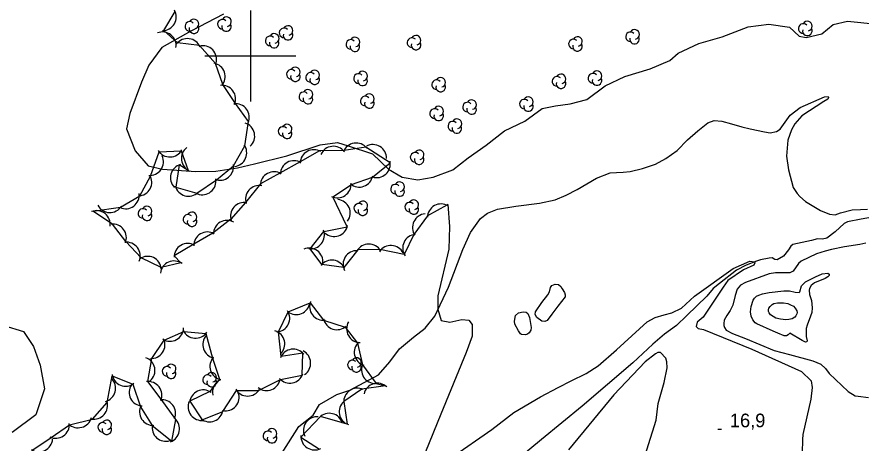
# Model space of a CAD drawing. Extents: x 646142 to 649934, y 5874075 to 5876351.
# Drawn here: x 646548.7 to 646734.2, y 5875715 to 5875808.6 of the extents above; entities that cross this region are included whole.
import ezdxf

# ---------------------------------------------------------------- set-up
doc = ezdxf.new("R2010")
doc.units = 0
for name, color, linetype in [('Niveau 1', 7, 'Continuous'), ('Niveau 2', 7, 'Continuous'), ('Niveau 3', 7, 'Continuous'), ('Niveau 4', 7, 'Continuous'), ('Niveau 44', 7, 'Continuous'), ('Niveau 61', 7, 'Continuous')]:
    doc.layers.add(name, color=color, linetype=linetype)

msp = doc.modelspace()

# ---------------------------------------------------------------- linework, layer by layer
at = {"layer": 'Niveau 1'}
for points in [[(646638.38, 5875740.2), (646640.48, 5875742.85), (646643.5, 5875749.23), (646646.65, 5875757.52), (646648.34, 5875761.22), (646650.55, 5875764.32), (646652.08, 5875765.47), (646654.25, 5875766.37), (646658.29, 5875767), (646663.52, 5875767.69), (646666.96, 5875768.41), (646669.34, 5875769.43), (646671.81, 5875770.71), (646676.06, 5875773.17), (646679.04, 5875774.32), (646680.44, 5875774.41), (646681.88, 5875774.49), (646683.41, 5875774.66), (646686.14, 5875775.26), (646688.98, 5875776.24), (646691.28, 5875777.51), (646693.74, 5875779.26), (646696, 5875781.6), (646698.29, 5875783.6), (646700.5, 5875785.34), (646701.86, 5875785.81), (646703.56, 5875785.68), (646705.73, 5875785.13), (646707.99, 5875784.45), (646709.77, 5875784.02), (646712.96, 5875783.34), (646714.19, 5875783.13), (646715.55, 5875783.39), (646716.4, 5875783.94), (646718.61, 5875787), (646720.78, 5875788.66), (646726.14, 5875791.04), (646726.14, 5875791.04), (646726.14, 5875791.04), (646726.9, 5875791.09), (646726.99, 5875790.92), (646726.86, 5875790.53), (646726.01, 5875790.02), (646721.12, 5875786.83), (646719.59, 5875785.09), (646718.87, 5875783.77), (646718.1, 5875781.52), (646717.81, 5875778.03), (646718.19, 5875774.97), (646719.25, 5875771.1), (646720.15, 5875769.79), (646720.74, 5875769.11), (646721.98, 5875768.04), (646725.25, 5875766.09), (646727.25, 5875765.28), (646728.48, 5875765.15), (646729.63, 5875765.58), (646732.18, 5875766.22), (646734.05, 5875766.26), (646735.58, 5875766.35)], [(646735.24, 5875758.91), (646733.88, 5875758.61), (646730.52, 5875758.1), (646727.68, 5875757.5), (646726.27, 5875757.16), (646724.36, 5875756.52), (646721, 5875754.95), (646720.45, 5875754.4), (646719.22, 5875752.74), (646718.54, 5875752.35), (646716.58, 5875752.35), (646715.39, 5875752.4), (646713.95, 5875752.18), (646708.8, 5875750.27), (646707.65, 5875749.67), (646706.93, 5875748.78), (646706.47, 5875747.42), (646706, 5875745.29), (646705.4, 5875744.1), (646704.68, 5875743.04), (646704.09, 5875741.98), (646704, 5875741.25), (646704.04, 5875740.79), (646704.13, 5875740.36), (646704.55, 5875739.77), (646705.91, 5875739.09), (646708.76, 5875737.94), (646715.1, 5875735.35), (646718.46, 5875734.41), (646723.6, 5875733.05), (646725.35, 5875732.33), (646726.32, 5875731.35), (646727.13, 5875730.29), (646731.3, 5875726.34), (646732.87, 5875725.4), (646733.51, 5875725.28), (646735.76, 5875725.02)], [(646668.5, 5875748.87), (646669.01, 5875748.07), (646669.18, 5875747.56), (646669.16, 5875747.09), (646669.16, 5875747.09), (646667.56, 5875745.03), (646666.2, 5875743.32), (646665.21, 5875741.94), (646664.67, 5875741.71), (646664.04, 5875741.79), (646662.95, 5875742.58), (646662.53, 5875743.22), (646662.61, 5875743.85), (646662.61, 5875743.85), (646664.01, 5875745.83), (646665.31, 5875747.55), (646665.69, 5875748.23), (646665.9, 5875749.13), (646666.2, 5875749.57), (646666.2, 5875749.57), (646666.99, 5875749.87), (646667.65, 5875749.79), (646668.18, 5875749.38), (646668.5, 5875748.87)], [(646658.08, 5875741.13), (646658, 5875741.77), (646658, 5875741.77), (646658.21, 5875743), (646658.21, 5875743), (646658.93, 5875743.6), (646658.93, 5875743.6), (646658.93, 5875743.6), (646659.95, 5875743.85), (646660.61, 5875743.71), (646660.95, 5875743.47), (646661.29, 5875742.58), (646661.66, 5875740.39), (646661.59, 5875739.79), (646661.23, 5875739.18), (646660.91, 5875738.92), (646660.42, 5875738.75), (646659.55, 5875738.82), (646659.36, 5875738.96), (646658.89, 5875739.62), (646658.08, 5875741.13)], [(646541.43, 5875742.14), (646550.14, 5875739.47), (646552.32, 5875736.17), (646553.84, 5875732.08), (646554.78, 5875726.93), (646552.87, 5875721.22), (646547.65, 5875717.34)], [(646607.01, 5875712.87), (646610.6, 5875718.65), (646613.76, 5875721.13), (646615.18, 5875723.45), (646618.95, 5875725.64), (646621.81, 5875726.62), (646628.12, 5875729.99), (646630.65, 5875732.85), (646632.78, 5875735.67), (646635.86, 5875738.25), (646638.38, 5875740.2)]]:
    msp.add_lwpolyline(points, dxfattribs=at)
at = {"layer": 'Niveau 2'}
for points in [[(646594.12, 5875809.19), (646586.91, 5875805.49), (646580.57, 5875801.88), (646577.69, 5875797.99), (646576.08, 5875794.24), (646573.48, 5875787.39), (646572.76, 5875784.04), (646574.71, 5875779.18), (646577.53, 5875775.89), (646580.7, 5875775.15), (646587.98, 5875774.6), (646592.39, 5875774.71), (646597.14, 5875775.44), (646600.88, 5875776.29), (646608.01, 5875778.05), (646615.3, 5875780.48), (646619.14, 5875780.99), (646621.49, 5875780.27), (646626.81, 5875778.5)], [(646626.81, 5875778.5), (646630.33, 5875775.12), (646633.31, 5875773.42), (646636.75, 5875772.83), (646640.12, 5875773.4), (646644.47, 5875775.02), (646647.84, 5875777.63), (646651.83, 5875780.43), (646655.83, 5875783.58), (646660.3, 5875785.68), (646664.12, 5875788.45), (646667.02, 5875789.03), (646670.22, 5875789.46), (646673.94, 5875790.48), (646677.97, 5875793.45), (646682.27, 5875795.47), (646687.83, 5875797.17), (646692.16, 5875799.02), (646693.95, 5875800.63), (646698.54, 5875802.74), (646703.64, 5875804.21), (646709.37, 5875806.39), (646713.9, 5875806.98), (646718.44, 5875806.34), (646720.57, 5875804.37), (646722.12, 5875804.03), (646725.51, 5875804.89), (646728.01, 5875806.93), (646731.18, 5875807.65), (646737.69, 5875807.01)], [(646644.2, 5875711.82), (646653.04, 5875717.98), (646657.89, 5875721.68), (646663.75, 5875725.17), (646667.62, 5875727.17), (646670.47, 5875728.66), (646673.74, 5875730.27), (646676.42, 5875731.98), (646680.41, 5875735.46), (646687.17, 5875741.59), (646688.92, 5875742.57), (646690.91, 5875743.16), (646692.61, 5875743.59), (646694.7, 5875744.61), (646697.54, 5875747.24), (646706.05, 5875753.33), (646709.7, 5875754.94), (646710.72, 5875754.77), (646710.85, 5875754.56), (646710.59, 5875754.05), (646708.34, 5875753.03), (646704.9, 5875750.73), (646703.88, 5875749.24), (646699.5, 5875742.61), (646698.14, 5875741.51), (646697.93, 5875740.61), (646698.35, 5875740.15), (646699.54, 5875739.93), (646710.13, 5875735.64), (646721.1, 5875730.71), (646723.19, 5875728.63), (646723.4, 5875727.23), (646723.14, 5875724.63), (646721.36, 5875716.9), (646721.32, 5875715.75), (646721.23, 5875712.86)], [(646714.82, 5875739.56), (646711.29, 5875741.16), (646710.89, 5875741.43), (646710.38, 5875742.03), (646710.02, 5875742.86), (646709.89, 5875743.81), (646710.04, 5875744.96), (646710.44, 5875746.41), (646710.76, 5875746.85), (646711.21, 5875747.24), (646711.67, 5875747.51), (646712.52, 5875747.75), (646713.97, 5875748.04), (646717.18, 5875748.45), (646718.43, 5875748.41), (646719.67, 5875748.13), (646720.56, 5875748.05), (646720.69, 5875748.17), (646721.11, 5875749.49), (646721.56, 5875750.02), (646721.98, 5875750.43), (646724.15, 5875751.49), (646725.64, 5875752.15), (646726.87, 5875752.28), (646727.13, 5875752.09), (646727.13, 5875751.83), (646726.89, 5875751.53), (646726.25, 5875751.11), (646723.94, 5875750.17), (646723.17, 5875749.58), (646722.85, 5875748.96), (646722.75, 5875748.54), (646722.85, 5875747.6), (646723.24, 5875746.28), (646723.43, 5875744.71), (646723.34, 5875743.69), (646723.05, 5875742.84), (646722.32, 5875740.9), (646722.11, 5875740.18), (646722.07, 5875739.57), (646722.13, 5875738.42), (646722.33, 5875737.42), (646722.24, 5875737.21), (646721.94, 5875737.18), (646721.24, 5875737.5), (646718.54, 5875739.12), (646718.33, 5875738.97), (646718.12, 5875738.76), (646717.76, 5875738.52), (646717.27, 5875738.56), (646715.91, 5875739.14), (646714.82, 5875739.56)], [(646715.47, 5875742.44), (646714.28, 5875743.19), (646713.94, 5875743.57), (646713.82, 5875743.87), (646713.82, 5875744.27), (646713.88, 5875744.63), (646714.16, 5875744.97), (646714.35, 5875745.16), (646714.64, 5875745.4), (646715.03, 5875745.63), (646715.79, 5875745.76), (646717.13, 5875745.78), (646718.05, 5875745.61), (646718.68, 5875745.38), (646719.3, 5875745.06), (646719.72, 5875744.63), (646720.04, 5875744.06), (646720.09, 5875743.68), (646720.04, 5875743.34), (646719.85, 5875742.91), (646719.6, 5875742.63), (646719.02, 5875742.27), (646718.26, 5875742.1), (646717.6, 5875742.04), (646716.49, 5875742.17), (646715.47, 5875742.44)], [(646685.86, 5875709.57), (646689.13, 5875719.99), (646689.56, 5875723.65), (646690.92, 5875728.32), (646691.55, 5875731.51), (646691.51, 5875732.83), (646691.3, 5875733.64), (646690.11, 5875734.87), (646689.51, 5875734.91), (646689, 5875734.57), (646686.75, 5875732.83), (646679.86, 5875725.6), (646669.88, 5875713.52)]]:
    msp.add_lwpolyline(points, dxfattribs=at)
at = {"layer": 'Niveau 3'}
msp.add_line((646702.69, 5875718.04), (646703.49, 5875718.04), dxfattribs=at)
at = {"layer": 'Niveau 4'}
msp.add_lwpolyline([(646737.11, 5875764.65), (646734.16, 5875764.2), (646731.16, 5875763.6), (646730.44, 5875763.18), (646728.5, 5875761.41), (646726.61, 5875759.97), (646725.7, 5875759.8), (646724.57, 5875759.82), (646723.25, 5875759.46), (646719.19, 5875758.63), (646718.7, 5875758.26), (646718.24, 5875757.46), (646717.11, 5875756.05), (646715.73, 5875755.22), (646715.24, 5875755.29), (646714.62, 5875755.65), (646713.94, 5875755.58), (646712.09, 5875755.24), (646711.18, 5875754.93), (646708.93, 5875754.05), (646706.8, 5875752.93), (646703.04, 5875750.06), (646701.7, 5875748.91), (646700.28, 5875747.29), (646695.88, 5875743), (646693.6, 5875740.78), (646690.99, 5875738.89), (646688.42, 5875736.72), (646684.04, 5875732.6), (646672.88, 5875723.11), (646663.92, 5875715.74), (646654.61, 5875708)], dxfattribs=at)
at = {"layer": 'Niveau 44'}
for points in [[(646623.58, 5875757.46), (646620.53, 5875753.58), (646615.72, 5875754.24), (646613.13, 5875757.66), (646616.15, 5875761.46), (646621.25, 5875762.46), (646618.12, 5875769.04), (646622.23, 5875771.75), (646626.8, 5875773.38), (646630.73, 5875776.57), (646625.37, 5875780), (646620.57, 5875779.26), (646615.2, 5875779.14), (646610.95, 5875776.79), (646606.45, 5875774.3), (646602.2, 5875771.94), (646598.9, 5875767.81), (646595.68, 5875764.18), (646591.74, 5875761.1), (646587.55, 5875758.64), (646583.24, 5875756.11), (646584.72, 5875754.57), (646580.37, 5875753.56), (646575.98, 5875755.64), (646572.62, 5875759.23), (646569.68, 5875763.09), (646565.39, 5875765.93), (646571.47, 5875766.77), (646575.73, 5875769.3), (646578.04, 5875773.58), (646579.93, 5875778.98), (646584.78, 5875779.14), (646586.35, 5875774.87), (646584.35, 5875776.07), (646583.59, 5875771.17), (646588.26, 5875769.84), (646592.54, 5875772.8), (646596.29, 5875775.89), (646598.78, 5875780.25), (646599.59, 5875785.65), (646596.7, 5875789.55), (646593.93, 5875793.75), (646592.32, 5875798.33), (646588.8, 5875802.27), (646583.99, 5875802.89), (646580.99, 5875805.62), (646583.46, 5875809.8)], [(646643.4, 5875767.37), (646643.75, 5875762.57), (646643.58, 5875757.6), (646641.18, 5875747.32), (646641.16, 5875744.39), (646641.92, 5875741.91), (646643.81, 5875741.58), (646646.47, 5875742.14), (646647.97, 5875741.96), (646648.73, 5875741.04), (646648.75, 5875738.5), (646647.39, 5875734.88), (646641.85, 5875721.32), (646630.89, 5875694.55), (646625.94, 5875683.01), (646621.3, 5875673.87)], [(646643.4, 5875767.37), (646643.16, 5875767.22), (646638.89, 5875764.9), (646635.9, 5875760.77), (646633.81, 5875756.39), (646628.43, 5875757.49), (646623.58, 5875757.46)], [(646601.81, 5875726.53), (646606.64, 5875728.96), (646611.4, 5875729.89), (646611.52, 5875734.73), (646606.73, 5875734), (646606.14, 5875739.43), (646608.29, 5875743.78), (646613.12, 5875745.81), (646616.09, 5875741.97), (646620.79, 5875740.47), (646623.56, 5875736.92), (646624.61, 5875732.19), (646627.6, 5875728.1), (646629.69, 5875727.53), (646624.51, 5875726.86), (646620.5, 5875724.13), (646621.27, 5875719.15), (646615.4, 5875720.82), (646611.1, 5875716.32), (646615.17, 5875713.67)], [(646552.01, 5875713.33), (646556.23, 5875716.21), (646560.22, 5875718.98), (646565.31, 5875720.26), (646568.55, 5875723.88), (646569.66, 5875729.76), (646574.16, 5875727.94), (646575.87, 5875722.97), (646578.43, 5875718.85), (646582.71, 5875715.39), (646583.59, 5875720.17), (646580.41, 5875724.64), (646577.48, 5875728.51), (646578.33, 5875733.57), (646581.05, 5875737.6), (646585.38, 5875739.46), (646590.22, 5875739.07), (646591.67, 5875733.61), (646593.19, 5875729.01), (646591.09, 5875726.3), (646586.7, 5875724.23), (646589.42, 5875720.12), (646593.92, 5875721.93), (646596.95, 5875726.57), (646601.81, 5875726.53)]]:
    msp.add_lwpolyline(points, dxfattribs=at)
for centre, radius, start, end in [((646580.71, 5875808.6), 3, 269.3817, 29.3597), ((646586.7, 5875806.51), 1.05, 44.1154, 269.804), ((646587.6, 5875807.04), 1.05, 282.2692, 149.7263), ((646593.84, 5875806.99), 1.05, 44.1154, 269.804), ((646594.74, 5875807.52), 1.05, 282.2692, 149.7263), ((646722.36, 5875806.57), 1.05, 282.2692, 149.7263), ((646587.6, 5875805.99), 1.05, 166.9369, 29.6212), ((646594.74, 5875806.47), 1.05, 166.9369, 29.6212), ((646607.37, 5875805.08), 1.05, 44.1154, 269.804), ((646608.27, 5875805.61), 1.05, 282.2692, 149.7263), ((646684.4, 5875804.75), 1.05, 282.2692, 149.7263), ((646721.46, 5875806.04), 1.05, 44.1154, 269.804), ((646722.36, 5875805.52), 1.05, 166.9369, 29.6212), ((646580.67, 5875802.28), 3, 351.5066, 111.4846), ((646586.17, 5875800.83), 3, 22.5835, 142.5614), ((646604.33, 5875803.33), 1.05, 44.1154, 269.804), ((646605.23, 5875803.86), 1.05, 282.2692, 149.7263), ((646608.27, 5875804.56), 1.05, 166.9369, 29.6212), ((646622.96, 5875803.08), 1.05, 282.2692, 149.7263), ((646635.49, 5875802.94), 1.05, 44.1154, 269.804), ((646636.39, 5875803.47), 1.05, 282.2692, 149.7263), ((646671.86, 5875803.17), 1.05, 282.2692, 149.7263), ((646683.5, 5875804.22), 1.05, 44.1154, 269.804), ((646684.4, 5875803.7), 1.05, 166.9369, 29.6212), ((646589.56, 5875799.25), 3, 344.3604, 104.3383), ((646605.23, 5875802.81), 1.05, 166.9369, 29.6212), ((646622.06, 5875802.55), 1.05, 44.1154, 269.804), ((646622.96, 5875802.03), 1.05, 166.9369, 29.6212), ((646636.39, 5875802.42), 1.05, 166.9369, 29.6212), ((646670.96, 5875802.64), 1.05, 44.1154, 269.804), ((646671.86, 5875802.12), 1.05, 166.9369, 29.6212), ((646591.46, 5875795.45), 3, 319.3222, 79.3001), ((646608.98, 5875795.97), 1.05, 44.1154, 269.804), ((646609.88, 5875796.5), 1.05, 282.2692, 149.7263), ((646613.22, 5875795.31), 1.05, 44.1154, 269.804), ((646614.12, 5875795.84), 1.05, 282.2692, 149.7263), ((646624.65, 5875795.59), 1.05, 282.2692, 149.7263), ((646676.15, 5875795.66), 1.05, 282.2692, 149.7263), ((646609.88, 5875795.45), 1.05, 166.9369, 29.6212), ((646614.12, 5875794.79), 1.05, 166.9369, 29.6212), ((646623.75, 5875795.06), 1.05, 44.1154, 269.804), ((646624.65, 5875794.54), 1.05, 166.9369, 29.6212), ((646640.9, 5875793.7), 1.05, 44.1154, 269.804), ((646641.8, 5875794.23), 1.05, 282.2692, 149.7263), ((646667.34, 5875794.44), 1.05, 44.1154, 269.804), ((646668.24, 5875794.97), 1.05, 282.2692, 149.7263), ((646675.25, 5875795.13), 1.05, 44.1154, 269.804), ((646676.15, 5875794.61), 1.05, 166.9369, 29.6212), ((646593.75, 5875790.56), 3, 336.543, 96.5209), ((646612.64, 5875791.59), 1.05, 282.2692, 149.7263), ((646641.8, 5875793.18), 1.05, 166.9369, 29.6212), ((646668.24, 5875793.92), 1.05, 166.9369, 29.6212), ((646611.74, 5875791.06), 1.05, 44.1154, 269.804), ((646612.64, 5875790.54), 1.05, 166.9369, 29.6212), ((646625.23, 5875790.11), 1.05, 44.1154, 269.804), ((646626.13, 5875790.64), 1.05, 282.2692, 149.7263), ((646661.08, 5875789.96), 1.05, 282.2692, 149.7263), ((646596.73, 5875786.55), 3, 336.543, 96.5209), ((646626.13, 5875789.59), 1.05, 166.9369, 29.6212), ((646641.36, 5875787.9), 1.05, 282.2692, 149.7263), ((646647.7, 5875788.79), 1.05, 44.1154, 269.804), ((646648.6, 5875789.32), 1.05, 282.2692, 149.7263), ((646660.18, 5875789.43), 1.05, 44.1154, 269.804), ((646661.08, 5875788.91), 1.05, 166.9369, 29.6212), ((646640.46, 5875787.37), 1.05, 44.1154, 269.804), ((646641.36, 5875786.85), 1.05, 166.9369, 29.6212), ((646648.6, 5875788.27), 1.05, 166.9369, 29.6212), ((646597.94, 5875782.4), 3, 312.6525, 72.6305), ((646644.47, 5875784.59), 1.05, 44.1154, 269.804), ((646645.37, 5875785.12), 1.05, 282.2692, 149.7263), ((646607.16, 5875783.44), 1.05, 44.1154, 269.804), ((646608.06, 5875782.92), 1.05, 166.9369, 29.6212), ((646608.06, 5875783.97), 1.05, 282.2692, 149.7263), ((646645.37, 5875784.07), 1.05, 166.9369, 29.6212), ((646587.83, 5875777.48), 3, 126.5093, 246.4872), ((646596.19, 5875778.74), 3, 276.198, 36.176), ((646618.23, 5875777.18), 3, 36.6835, 156.6614), ((646623.23, 5875777.89), 3, 38.7333, 158.7113), ((646626.92, 5875777.55), 3, 358.9584, 118.9363), ((646577.89, 5875776.76), 3, 265.3469, 25.3249), ((646582.29, 5875780.82), 3, 211.9037, 331.8816), ((646613.93, 5875776.42), 3, 59.002, 178.9799), ((646636.18, 5875777.76), 1.05, 44.1154, 269.804), ((646637.08, 5875778.29), 1.05, 282.2692, 149.7263), ((646585.43, 5875773.28), 3, 105.1332, 225.1111), ((646593.29, 5875775.71), 3, 249.5055, 9.4835), ((646609.56, 5875774), 3, 59.002, 178.9799), ((646627.74, 5875776.29), 3, 251.5092, 11.4872), ((646637.08, 5875777.24), 1.05, 166.9369, 29.6212), ((646605.18, 5875771.58), 3, 59.002, 178.9799), ((646575.33, 5875772.28), 3, 271.6446, 31.6225), ((646589.43, 5875772.53), 3, 249.5055, 9.4835), ((646623.92, 5875774.22), 3, 229.616, 349.5939), ((646632.78, 5875771.29), 1.05, 282.2692, 149.7263), ((646586.41, 5875772.2), 3, 194.1957, 314.1736), ((646601.93, 5875768.56), 3, 78.4249, 198.4028), ((646619.13, 5875771.86), 3, 244.2556, 4.2336), ((646631.88, 5875770.76), 1.05, 44.1154, 269.804), ((646632.78, 5875770.24), 1.05, 166.9369, 29.6212), ((646572.57, 5875769.45), 3, 246.4895, 6.4674), ((646569.1, 5875768.62), 3, 207.9205, 327.8985), ((646577.28, 5875765.96), 1.05, 282.2692, 149.7263), ((646598.61, 5875764.82), 3, 78.4249, 198.4028), ((646618.93, 5875765.49), 3, 324.2011, 84.1791), ((646623.79, 5875766.56), 1.05, 44.1154, 269.804), ((646624.69, 5875767.09), 1.05, 282.2692, 149.7263), ((646634.99, 5875766.82), 1.05, 44.1154, 269.804), ((646635.89, 5875766.3), 1.05, 166.9369, 29.6212), ((646635.89, 5875767.35), 1.05, 282.2692, 149.7263), ((646641.87, 5875764.51), 3, 58.5134, 178.4914), ((646566.2, 5875763.04), 3, 351.5483, 111.5262), ((646576.38, 5875765.43), 1.05, 44.1154, 269.804), ((646577.28, 5875764.91), 1.05, 166.9369, 29.6212), ((646586.27, 5875764.14), 1.05, 44.1154, 269.804), ((646587.17, 5875764.67), 1.05, 282.2692, 149.7263), ((646624.69, 5875766.04), 1.05, 166.9369, 29.6212), ((646638.6, 5875762.33), 3, 94.4879, 214.4659), ((646569.75, 5875760.09), 3, 337.3181, 97.296), ((646587.17, 5875763.62), 1.05, 166.9369, 29.6212), ((646594.85, 5875760.89), 3, 60.4792, 180.4572), ((646590.54, 5875758.35), 3, 60.4792, 180.4572), ((646613.26, 5875760.66), 3, 261.4001, 21.378), ((646618.39, 5875763.36), 3, 228.5999, 348.5778), ((646636.45, 5875757.82), 3, 94.4879, 214.4659), ((646572.78, 5875756.11), 3, 337.3181, 97.296), ((646586.23, 5875755.82), 3, 60.4792, 180.4572), ((646612.93, 5875754.81), 3, 353.5775, 113.5555), ((646626.02, 5875755.71), 3, 30.4042, 150.3821), ((646630.87, 5875755.39), 3, 26.9705, 146.9485), ((646577.42, 5875753), 3, 4.6853, 124.6632), ((646623.35, 5875754.25), 3, 87.0719, 207.0498), ((646583.2, 5875751.99), 3, 53.6381, 173.6161), ((646617.89, 5875752.16), 3, 22.2375, 142.2155), ((646610.09, 5875746.22), 3, 232.165, 352.1429), ((646616, 5875744.97), 3, 157.7656, 277.7435), ((646605.63, 5875742.39), 3, 273.6358, 33.6137), ((646619.01, 5875742.89), 3, 192.3935, 312.3714), ((646624.13, 5875740.07), 3, 149.6701, 269.648), ((646582.31, 5875740.35), 3, 238.8197, 358.7976), ((646587.95, 5875741.02), 3, 205.3644, 325.3423), ((646604.55, 5875736.75), 3, 313.6102, 73.5882), ((646578.23, 5875736.57), 3, 266.0436, 26.0216), ((646592.53, 5875736.61), 3, 138.3187, 258.2967), ((646625.81, 5875734.94), 3, 132.5862, 252.5641), ((646609.39, 5875732.62), 3, 38.6181, 158.596), ((646610.24, 5875732.53), 3, 303.9458, 63.9237), ((646576.03, 5875730.91), 3, 311.0307, 71.0086), ((646594.1, 5875731.86), 3, 138.3187, 258.2967), ((646623.31, 5875732.67), 1.05, 282.2692, 149.7263), ((646581.68, 5875730.74), 1.05, 44.1154, 269.804), ((646582.58, 5875731.27), 1.05, 282.2692, 149.7263), ((646622.41, 5875732.14), 1.05, 44.1154, 269.804), ((646623.31, 5875731.62), 1.05, 166.9369, 29.6212), ((646627.4, 5875731.09), 3, 159.838, 279.816), ((646572.57, 5875730.49), 3, 188.0184, 307.9964), ((646582.58, 5875730.22), 1.05, 166.9369, 29.6212), ((646590.59, 5875728.91), 1.05, 44.1154, 269.804), ((646591.49, 5875729.44), 1.05, 282.2692, 149.7263), ((646608.68, 5875731.16), 3, 221.1426, 341.1205), ((646567.39, 5875727.05), 3, 284.2793, 44.2573), ((646576.36, 5875726.13), 3, 146.745, 266.7229), ((646577.54, 5875725.51), 3, 337.183, 97.1609), ((646591.49, 5875728.39), 1.05, 166.9369, 29.6212), ((646594.68, 5875726.19), 3, 114.6481, 192.3831), ((646603.56, 5875729.53), 3, 231.9269, 351.9048), ((646627.89, 5875725.14), 3, 47.0163, 166.9942), ((646589.64, 5875723.67), 3, 55.1511, 175.129), ((646594.5, 5875725.06), 3, 259.276, 19.254), ((646599.39, 5875728.31), 3, 209.569, 329.5469), ((646623.5, 5875724.04), 3, 64.3462, 184.3241), ((646565.62, 5875723.24), 3, 258.1668, 18.1447), ((646580.56, 5875721.52), 3, 337.183, 97.1609), ((646589.32, 5875722.95), 3, 157.0771, 277.055), ((646622.51, 5875721.88), 3, 131.446, 251.424), ((646578.65, 5875721.84), 3, 151.8282, 271.8061), ((646591.01, 5875722.66), 3, 231.9744, 351.9523), ((646562.15, 5875721.35), 3, 225.3697, 345.3476), ((646581.42, 5875718.1), 3, 289.4811, 49.459), ((646614.65, 5875717.77), 3, 85.0075, 204.9855), ((646617.34, 5875718.53), 3, 16.3317, 136.3097), ((646557.22, 5875719.05), 3, 244.7747, 4.7527), ((646567.54, 5875718.46), 1.05, 44.1154, 269.804), ((646568.44, 5875717.94), 1.05, 166.9369, 29.6212), ((646568.44, 5875718.99), 1.05, 282.2692, 149.7263), ((646581.41, 5875718.38), 3, 167.7736, 287.7515), ((646603.85, 5875716.58), 1.05, 44.1154, 269.804), ((646604.75, 5875716.06), 1.05, 166.9369, 29.6212), ((646604.75, 5875717.11), 1.05, 282.2692, 149.7263), ((646614.1, 5875716.47), 3, 176.837, 296.815), ((646553.54, 5875716.05), 3, 236.2507, 356.2286)]:
    msp.add_arc(centre, radius, start, end, dxfattribs=at)
at = {"layer": 'Niveau 61'}
for points in [[(646600, 5875810), (646600, 5875800), (646600, 5875790)], [(646590, 5875800), (646600, 5875800), (646610, 5875800)]]:
    msp.add_lwpolyline(points, dxfattribs=at)

# ---------------------------------------------------------------- texts
at = {"layer": 'Niveau 3'}
msp.add_text('16,9 ', height=3, dxfattribs=at).set_placement((646705.33, 5875718.46))

doc.saveas('drawing.dxf')
